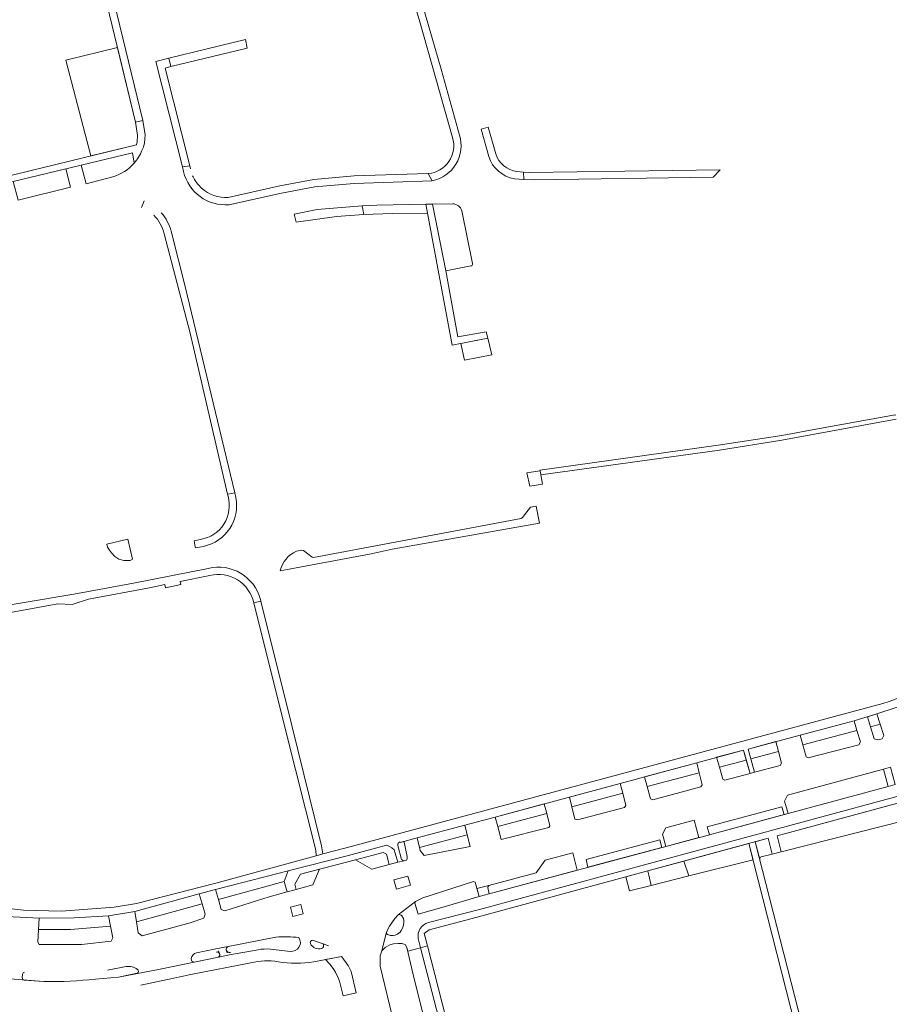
# Model space of a CAD drawing. Header units: metres. Extents: x 209813 to 223847, y 571801 to 587119.
# Tile 293 of 656: x 219984 to 220181, y 576335 to 576558. Entities that reach past the tile are written whole.
import ezdxf

# ---------------------------------------------------------------- set-up
doc = ezdxf.new("R2010")
doc.units = ezdxf.units.M
for name, color, linetype, lineweight in [('B-RO-GR-BEPLANTING_CULTUUR_HEESTERS-GV', 8, 'Continuous', 0), ('B-RO-GR-BEPLANTING_CULTUUR_ROOS-GV', 8, 'Continuous', 0), ('B-RO-OG-TERREIN_CULTUURSCHEIDING-GV', 8, 'Continuous', 0), ('B-RO-VH-VERHARDING_TEGEL-GV', 8, 'Continuous', 0)]:
    doc.layers.add(name, color=color, linetype=linetype, lineweight=lineweight)

msp = doc.modelspace()

# ---------------------------------------------------------------- linework, layer by layer
at = {"layer": 'B-RO-GR-BEPLANTING_CULTUUR_HEESTERS-GV', "flags": 128}
for points in [[(220004.747, 576437.784), (220005.186, 576437.152), (220005.996, 576436.308), (220006.904, 576435.711), (220008.037, 576435.406), (220009.474, 576435.423), (220009.948, 576435.71), (220008.934, 576440.211), (220004.173, 576439.079), (220004.307, 576438.419)], [(220071.45, 576367.384), (220071.852, 576367.496), (220071.999, 576367.595), (220072.156, 576367.941), (220072.194, 576368.388), (220071.453, 576371.676), (220071.293, 576371.8), (220070.548, 576371.598), (220070.51, 576371.75), (220070.145, 576371.413), (220070.055, 576371.211), (220070.054, 576370.88), (220070.896, 576367.735), (220070.992, 576367.613), (220071.149, 576367.492)], [(220150.487, 576367.678), (220149.55, 576371.362), (220134.832, 576367.372), (220135.922, 576363.998)]]:
    msp.add_lwpolyline(points, close=True, dxfattribs=at)
for points in [[(220134.832, 576367.372), (220126.665, 576365.158), (220127.42, 576361.85), (220135.922, 576363.998)], [(220042.455, 576350.132), (220031.645, 576348.023)], [(220031.213, 576347.28), (220031.377, 576346.583)], [(220031.965, 576346.144), (220038.413, 576347.298)], [(220057.255, 576345.731), (220053.656, 576345.064), (220054.682, 576343.994), (220055.414, 576343.046), (220055.946, 576342.201), (220056.563, 576340.947), (220056.846, 576340.2), (220057.705, 576336.836), (220060.625, 576337.552)], [(220008.506, 576343.509), (220004.323, 576342.693)], [(219985.074, 576341.704), (219985.029, 576340.978)], [(220001.598, 576340.63), (220006.78, 576341.103), (220011.045, 576341.976)], [(220060.625, 576337.552), (220059.497, 576342.369)], [(219985.455, 576340.386), (219989.887, 576340.069), (219990.101, 576340.08)]]:
    msp.add_lwpolyline(points, dxfattribs=at)
at = {"layer": 'B-RO-GR-BEPLANTING_CULTUUR_HEESTERS-GV'}
for points in [[(220047.654, 576350.036, 0.0542405), (220042.455, 576350.132)], [(220031.645, 576348.023, 0.9430964), (220032.133, 576346.67)], [(220059.497, 576342.369, 0.0742622), (220057.255, 576345.731)], [(220011.1, 576342.852, 0.1722093), (220008.506, 576343.509)], [(219985.029, 576340.978, 0.4360868), (219985.455, 576340.386)], [(219985.541, 576342.191, 0.366891), (219985.074, 576341.704)], [(220011.045, 576341.976, 0.5674088), (220011.1, 576342.852)]]:
    msp.add_lwpolyline(points, format="xyb", dxfattribs=at)
at = {"layer": 'B-RO-GR-BEPLANTING_CULTUUR_ROOS-GV', "flags": 128}
for points in [[(220161.742, 576393.651), (220173.991, 576396.93), (220173.331, 576399.137), (220161.14, 576395.862)], [(220178.519, 576400.669), (220176.4, 576400.015), (220177.073, 576397.755), (220179.259, 576398.34)], [(220156.206, 576392.169), (220155.62, 576394.417), (220149.339, 576392.728), (220149.963, 576390.497)], [(220148.937, 576390.223), (220148.321, 576392.449), (220142.221, 576390.864), (220142.865, 576388.597)], [(220125.907, 576386.437), (220126.52, 576384.221), (220138.271, 576387.367), (220137.73, 576389.58)], [(220109.446, 576379.65), (220120.962, 576382.733), (220120.368, 576384.959), (220108.887, 576381.838)], [(220103.196, 576380.3), (220092.112, 576377.3), (220092.672, 576375.159), (220103.756, 576378.127)], [(220074.41, 576372.647), (220074.948, 576370.414), (220085.765, 576373.31), (220085.217, 576375.465)], [(220068.051, 576366.587), (220067.475, 576368.918), (220066.738, 576369.339), (220060.466, 576367.668), (220064.142, 576365.541)], [(220050.766, 576361.961), (220052.335, 576365.527), (220048.031, 576364.386), (220046.728, 576362.135), (220047.032, 576360.947)], [(220044.294, 576362.776), (220045.218, 576365.147), (220042.881, 576364.556), (220028.763, 576360.896), (220029.413, 576358.682)], [(220025.735, 576357.671), (220025.072, 576359.924), (220010.504, 576355.974), (220010.892, 576353.587)], [(220004.517, 576354.965), (219996.776, 576354.478), (219988.82, 576354.407), (219988.697, 576351.908), (219995.901, 576351.871), (220004.986, 576352.602)]]:
    msp.add_lwpolyline(points, close=True, dxfattribs=at)
at = {"layer": 'B-RO-GR-BEPLANTING_CULTUUR_ROOS-GV'}
for points in [[(220050.712, 576349.437, 0.5377522), (220050.262, 576348.698)], [(220050.262, 576348.698, 0.3896495), (220052.833, 576347.606)], [(220052.833, 576347.606, 0.5009164), (220053.115, 576348.661)], [(220024.439, 576346.617, 0.2598792), (220023.275, 576345.295)], [(220023.343, 576344.913, 0.3274658), (220023.954, 576344.495)]]:
    msp.add_lwpolyline(points, format="xyb", dxfattribs=at)
at = {"layer": 'B-RO-GR-BEPLANTING_CULTUUR_ROOS-GV', "flags": 128}
for points in [[(220053.115, 576348.661), (220050.712, 576349.437)], [(220023.954, 576344.495), (220029.474, 576345.636)], [(220028.874, 576347.483), (220024.439, 576346.617)], [(220029.733, 576346.164), (220029.477, 576347.012)], [(220023.275, 576345.295), (220023.343, 576344.913)]]:
    msp.add_lwpolyline(points, dxfattribs=at)
at = {"layer": 'B-RO-OG-TERREIN_CULTUURSCHEIDING-GV', "flags": 128}
for points in [[(220010.67, 576534.619), (220006.573, 576551.525), (219994.856, 576548.682), (220000.529, 576527.008), (220010.846, 576529.517), (220010.997, 576530.194), (220011.102, 576531.703)], [(219982.987, 576521.208), (219984.056, 576516.999), (219995.943, 576519.908), (219994.879, 576524.106)], [(220062.323, 576513.749), (220061.968, 576515.669), (220051.799, 576514.882), (220046.563, 576513.802), (220047.042, 576511.997), (220056.186, 576513.267)], [(220084.3, 576484.536), (220085.168, 576480.749), (220091.337, 576482.006), (220090.429, 576485.713)], [(220162.964, 576390.757), (220174.436, 576393.687), (220174.762, 576394.349), (220173.991, 576396.93), (220161.742, 576393.651), (220162.472, 576390.967)], [(220178.884, 576394.838), (220179.675, 576395.042), (220180.07, 576395.791), (220179.259, 576398.34), (220177.073, 576397.755), (220177.885, 576395.032)], [(220150.808, 576387.474), (220156.591, 576389.031), (220156.897, 576389.518), (220156.206, 576392.169), (220149.963, 576390.497)], [(220144.095, 576385.643), (220149.781, 576387.174), (220148.937, 576390.223), (220142.865, 576388.597), (220143.626, 576385.917)], [(220158.396, 576378.126), (220181.064, 576384.262), (220179.967, 576388.154), (220158.292, 576382.296), (220157.597, 576380.95)], [(220127.781, 576381.234), (220138.661, 576384.17), (220138.945, 576384.608), (220138.271, 576387.367), (220126.52, 576384.221), (220127.28, 576381.476)], [(220110.709, 576376.664), (220121.388, 576379.529), (220121.697, 576379.98), (220120.962, 576382.733), (220109.446, 576379.65), (220110.154, 576376.883)], [(220140.571, 576373.32), (220157.499, 576377.884), (220157.007, 576379.609), (220140.112, 576375.084)], [(220093.443, 576372.21), (220104.254, 576374.942), (220104.47, 576375.358), (220103.756, 576378.127), (220092.672, 576375.159)], [(220137.101, 576376.601), (220130.733, 576374.922), (220129.947, 576373.452), (220130.717, 576370.68), (220138.224, 576372.691)], [(220075.992, 576368.648), (220086.43, 576370.692), (220085.765, 576373.31), (220074.948, 576370.414), (220075.112, 576369.734)], [(220129.837, 576370.444), (220129.361, 576372.147), (220112.687, 576367.705), (220113.095, 576365.952)], [(220110.66, 576365.301), (220109.687, 576369.192), (220103.402, 576367.572), (220101.388, 576364.676), (220090.634, 576361.828), (220090.471, 576361.569), (220090.458, 576361.408), (220090.718, 576359.941)], [(220121.675, 576363.805), (220122.491, 576360.605), (220127.42, 576361.85), (220126.665, 576365.158)], [(220030.86, 576356.087), (220040.895, 576359.278), (220045.014, 576360.398), (220044.294, 576362.776), (220029.413, 576358.682), (220030.079, 576356.413)], [(220074.076, 576358.227), (220073.95, 576358.061), (220073.901, 576357.84), (220074.683, 576355.307), (220080.551, 576356.992), (220088.426, 576359.323), (220087.555, 576362.565), (220087.361, 576362.682), (220087.187, 576362.709), (220075.675, 576359.021)], [(220012.194, 576350.465), (220023.038, 576353.397), (220026.144, 576354.469), (220026.422, 576355.337), (220025.735, 576357.671), (220010.892, 576353.587), (220011.29, 576351.143)], [(220070.092, 576355.185), (220069.344, 576354.328), (220068.134, 576352.612), (220067.826, 576352.098), (220067.456, 576351.17), (220067.496, 576350.974), (220067.674, 576350.758), (220068.409, 576350.538), (220068.97, 576350.547), (220069.473, 576350.624), (220069.975, 576350.843), (220070.544, 576351.265), (220070.826, 576351.675), (220071.101, 576352.157), (220071.363, 576352.885), (220071.437, 576353.502), (220071.424, 576353.984), (220071.291, 576354.394), (220070.949, 576354.933), (220070.79, 576355.12), (220070.582, 576355.206), (220070.288, 576355.246)], [(220004.986, 576352.602), (219995.901, 576351.871), (219988.697, 576351.908), (219988.554, 576348.997), (219988.805, 576348.452), (219998.399, 576348.493), (220005.167, 576349.239), (220005.511, 576349.954)], [(220066.423, 576347.033), (220066.013, 576345.893), (220066.017, 576343.548), (220069.32, 576330.136), (220070.84, 576329.199), (220075.141, 576330.211), (220076.013, 576331.661), (220073.461, 576342.014), (220072.105, 576347.82), (220071.738, 576348.467), (220070.979, 576348.72), (220070.135, 576348.72), (220069.081, 576348.636), (220068.237, 576348.383), (220067.14, 576347.792)]]:
    msp.add_lwpolyline(points, close=True, dxfattribs=at)
for points in [[(220009.998, 576527.736), (219998.382, 576524.947), (219999.446, 576520.712), (220005.502, 576522.28)], [(220010.327, 576525.344), (220009.998, 576527.736)], [(220062.323, 576513.749), (220068.783, 576513.94), (220076.766, 576514.058), (220076.394, 576516.055), (220065.324, 576515.848), (220061.968, 576515.669)], [(220082.465, 576516.186), (220077.895, 576516.114), (220080.889, 576500.992)], [(220086.969, 576502.626), (220084.555, 576514.599)], [(220080.889, 576500.992), (220086.605, 576502.084)], [(220206.553, 576386.817), (220155.905, 576373.085), (220156.836, 576369.451), (220208.07, 576382.45)], [(220152.3, 576368.3), (220154.801, 576368.934), (220153.879, 576372.536), (220150.984, 576371.751), (220151.992, 576367.808)]]:
    msp.add_lwpolyline(points, dxfattribs=at)
at = {"layer": 'B-RO-OG-TERREIN_CULTUURSCHEIDING-GV'}
for points in [[(220005.502, 576522.28, 0.144157), (220010.327, 576525.344)], [(220084.555, 576514.599, 0.2989091), (220082.465, 576516.186)], [(220086.605, 576502.084, 0.4129887), (220086.969, 576502.626)], [(220151.992, 576367.808, -0.3776476), (220152.3, 576368.3)]]:
    msp.add_lwpolyline(points, format="xyb", dxfattribs=at)
at = {"layer": 'B-RO-VH-VERHARDING_TEGEL-GV', "flags": 128}
for points in [[(219992.462, 576604.853), (219992.818, 576604.666), (219993.038, 576604.372), (219994.354, 576600.894), (219996.171, 576593.923), (219999.218, 576583.432), (219998.845, 576583.308), (220010.67, 576534.619), (220012.336, 576535.025), (220000, 576585.759), (219997.526, 576594.276)], [(220084.013, 576531.713), (220079.825, 576546.642), (220075.648, 576561.176), (220072.365, 576569.422), (220066.801, 576582.224), (220066.41, 576582.211), (220065.526, 576581.838), (220066.105, 576580.274), (220063.607, 576579.376), (220065.075, 576575.041)], [(220065.075, 576575.041), (220068.43, 576565.139), (220071.828, 576566.164), (220074.305, 576559.879), (220074.909, 576557.893), (220082.428, 576531.157)], [(220018.677, 576547.223), (220035.911, 576551.428), (220035.567, 576553.355), (220018.204, 576549.12)], [(220022.934, 576524.731), (220017.366, 576546.904), (220018.677, 576547.223), (220018.204, 576549.12), (220015.288, 576548.408), (220021.285, 576524.524)], [(220012.107, 576528.242), (220012.488, 576528.997), (220012.685, 576529.965), (220012.81, 576531.766), (220012.336, 576535.025)], [(220010.67, 576534.619), (220011.102, 576531.703), (220010.997, 576530.194), (220010.846, 576529.517), (219930.942, 576510.046), (219931.458, 576508.583), (219942.83, 576511.369), (219943.903, 576507.164), (219948.717, 576508.328), (219947.589, 576512.539), (219982.987, 576521.208), (219998.382, 576524.947)], [(220090.485, 576533.532), (220088.88, 576533.081), (220090.618, 576526.865)], [(220092.215, 576527.454), (220090.485, 576533.532)], [(219998.382, 576524.947), (220009.998, 576527.736), (220010.327, 576525.344)], [(220023.097, 576524.08), (220022.934, 576524.731), (220021.285, 576524.524), (220021.54, 576523.473)], [(220098.596, 576521.654), (220100.875, 576521.602), (220141.456, 576522.224), (220143.04, 576523.848), (220099.86, 576523.285), (220098.521, 576523.303)], [(220031.777, 576515.921), (220043.685, 576518.59), (220051.262, 576519.996), (220060.14, 576520.79), (220077.828, 576521.38), (220076.929, 576522.998), (220060.135, 576522.494), (220051.027, 576521.68), (220043.314, 576520.249), (220031.653, 576517.616)], [(220096.493, 576521.852), (220098.596, 576521.654), (220098.521, 576523.303), (220097.024, 576523.477)], [(220023.223, 576519.835), (220023.577, 576519.386)], [(220025.605, 576519.67), (220024.916, 576520.485)], [(220012.622, 576516.865), (220011.986, 576515.318)], [(220017.149, 576509.398), (220023.004, 576486.862), (220031.488, 576450.409)], [(220033.104, 576450.717), (220021.901, 576497.406), (220018.718, 576509.977)], [(220182.666, 576468.21), (220182.632, 576468.38), (220165.482, 576465.301), (220156.955, 576463.73), (220142.563, 576461.485), (220102.211, 576455.858), (220102.242, 576455.691)], [(220102.412, 576454.801), (220142.856, 576460.396), (220156.991, 576462.645), (220182.836, 576467.372)], [(220033.355, 576449.677), (220033.104, 576450.717), (220031.488, 576450.409), (220031.595, 576449.95)], [(220063.972, 576436.906), (220068.795, 576437.942), (220102.103, 576443.897), (220101.348, 576447.677), (220100.101, 576447.474), (220098.259, 576445.124), (220097.968, 576444.938), (220069.429, 576439.583), (220050.974, 576436.06), (220050.639, 576436.138), (220048.66, 576437.645), (220048.325, 576437.743), (220047.097, 576437.511)], [(220025.335, 576440.197), (220023.912, 576439.877), (220024.173, 576438.527)], [(220024.173, 576438.527), (220024.225, 576438.26), (220026.019, 576438.612)], [(220043.427, 576433.094), (220063.972, 576436.906)], [(220027.075, 576433.617), (220010.203, 576430.299), (219996.701, 576427.822), (219975.02, 576424.201), (219966.633, 576423.284), (219959.45, 576423.153), (219948.585, 576423.943), (219884.148, 576435.391), (219877.983, 576436.191), (219876.591, 576436.048), (219875.516, 576435.415), (219875.301, 576434.966), (219876.205, 576434.792), (219905.254, 576430.172)], [(219961.846, 576421.968), (219964.626, 576422.124), (219966.892, 576421.468), (219973.225, 576421.96), (219993.096, 576425.603), (219996.292, 576425.427), (220000, 576426.659), (220013.825, 576429.259), (220017.255, 576429.989), (220017.431, 576429.215), (220020.941, 576430.015), (220020.787, 576430.69), (220027.47, 576432.016)], [(220037.432, 576425.833), (220039.043, 576426.19), (220038.953, 576426.563)], [(220037.432, 576425.833), (220044.515, 576397.397), (220051.452, 576369.811), (220051.536, 576368.525), (220053.066, 576369.012), (220052.76, 576370.85), (220046.049, 576398.059), (220039.043, 576426.19)], [(220212.28, 576418.17), (220203.77, 576413.32), (220196.98, 576409.9), (220189.46, 576406.62), (220181.3, 576403.5), (220179.83, 576403.02), (220058.361, 576370.355), (220053.066, 576369.012)], [(220070.021, 576367.115), (220071.45, 576367.384), (220071.149, 576367.492), (220070.992, 576367.613), (220070.896, 576367.735), (220070.054, 576370.88), (220070.055, 576371.211), (220070.145, 576371.413), (220070.51, 576371.75), (220070.548, 576371.598), (220074.41, 576372.647), (220085.217, 576375.465), (220092.112, 576377.3), (220120.368, 576384.959), (220137.73, 576389.58), (220148.321, 576392.449), (220149.781, 576387.174), (220150.808, 576387.474), (220149.339, 576392.728), (220161.14, 576395.862), (220173.331, 576399.137), (220178.519, 576400.669), (220187.458, 576403.618)], [(220208.958, 576389.017), (220088.544, 576356.374), (220076.985, 576353.423)], [(220156.836, 576369.451), (220155.905, 576373.085), (220211.59, 576388.183)], [(220051.536, 576368.525), (220028.849, 576362.364), (220010.879, 576357.792), (220005.818, 576356.898), (219993.919, 576356.008), (219985.308, 576356.281), (219976.15, 576357.3), (219963.623, 576359.951), (219848.435, 576381.889), (219823.552, 576386.818)], [(219823.218, 576385.133), (219826.495, 576384.534), (219886.214, 576373.056), (219900.401, 576370.296), (219906.162, 576369.078), (219919.355, 576366.495), (219946.326, 576361.404), (219960.067, 576358.641), (219981.52, 576354.851), (219988.82, 576354.407), (219996.776, 576354.478), (220004.517, 576354.965), (220010.504, 576355.974), (220025.072, 576359.924), (220028.763, 576360.896), (220042.881, 576364.556), (220045.218, 576365.147)], [(220181.064, 576384.262), (220158.396, 576378.126), (220140.571, 576373.32), (220090.718, 576359.941)], [(220076.749, 576348.164), (220076.032, 576350.965), (220077.112, 576351.762), (220087.998, 576354.674), (220153.879, 576372.536), (220154.801, 576368.934), (220156.836, 576369.451)], [(220149.55, 576371.362), (220163.267, 576317.411), (220164.228, 576314.506), (220166.43, 576309.711), (220172.02, 576299.661), (220173.571, 576296.42), (220174.587, 576293.373), (220174.931, 576290.836), (220174.913, 576285.55), (220174.611, 576262.269), (220174.526, 576260.2), (220174.11, 576257.843), (220173.249, 576255.8), (220150.71, 576250.099)], [(220164.72, 576317.78), (220150.984, 576371.751)], [(220088.426, 576359.323), (220080.551, 576356.992), (220074.683, 576355.307), (220073.901, 576357.84), (220073.95, 576358.061), (220074.076, 576358.227), (220070.092, 576355.185), (220070.288, 576355.246), (220070.582, 576355.206), (220070.79, 576355.12), (220070.949, 576354.933), (220071.291, 576354.394), (220071.424, 576353.984), (220071.437, 576353.502), (220071.363, 576352.885), (220071.101, 576352.157), (220070.826, 576351.675), (220070.544, 576351.265), (220069.975, 576350.843), (220069.473, 576350.624), (220068.97, 576350.547), (220068.409, 576350.538), (220067.674, 576350.758), (220067.496, 576350.974), (220067.465, 576351.317), (220066.423, 576347.033), (220067.14, 576347.792), (220068.237, 576348.383), (220069.081, 576348.636), (220070.135, 576348.72), (220070.979, 576348.72), (220071.738, 576348.467), (220072.105, 576347.82), (220072.316, 576346.981), (220075.185, 576347.723)], [(220074.665, 576349.812), (220075.185, 576347.723)], [(220031.645, 576348.023), (220028.874, 576347.483)], [(220054.325, 576348.158), (220053.115, 576348.661)], [(220029.474, 576345.636), (220016.262, 576342.862), (220006.78, 576341.103), (220001.598, 576340.63)], [(220029.474, 576345.636), (220031.965, 576346.144)], [(220045.729, 576346.916), (220041.223, 576347.424)], [(220051.021, 576344.576), (220057.255, 576345.731)], [(220023.535, 576341.743), (220036.796, 576344.328)], [(219990.101, 576340.08), (219989.887, 576340.069), (219981.227, 576340.747)], [(220011.841, 576339.3), (220017.929, 576340.515)]]:
    msp.add_lwpolyline(points, dxfattribs=at)
at = {"layer": 'B-RO-VH-VERHARDING_TEGEL-GV'}
for points in [[(220082.428, 576531.157, -0.4764769), (220076.929, 576522.998)], [(220077.828, 576521.38, 0.4438335), (220084.013, 576531.713)], [(220010.327, 576525.344, 0.0842162), (220012.107, 576528.242)], [(220090.618, 576526.865, 0.2854514), (220096.493, 576521.852)], [(220097.024, 576523.477, -0.288865), (220092.215, 576527.454)], [(220021.54, 576523.473, 0.3743845), (220031.858, 576515.968)], [(220024.916, 576520.485, -0.0879193), (220023.576, 576522.511)], [(220031.653, 576517.616, -0.2004162), (220025.605, 576519.67)], [(220014.778, 576513.569, -0.1477477), (220017.149, 576509.398)], [(220018.718, 576509.977, 0.1174841), (220016.495, 576514.151)], [(220031.595, 576449.95, -0.4524268), (220025.335, 576440.197)], [(220026.019, 576438.612, 0.4129355), (220033.355, 576449.677)], [(220047.097, 576437.511, 0.2412603), (220043.427, 576433.094)], [(220038.953, 576426.563, 0.4095993), (220027.075, 576433.617)], [(220027.47, 576432.016, -0.4208805), (220037.432, 576425.833)], [(220076.985, 576353.423, 0.3981158), (220074.665, 576349.812)], [(220047.654, 576350.036, -0.625644), (220045.729, 576346.916)], [(220041.223, 576347.424, 0.0633455), (220038.413, 576347.298)], [(220036.796, 576344.328, -0.1106706), (220042.941, 576344.574)], [(220042.941, 576344.574, 0.0883663), (220051.021, 576344.576)], [(220017.929, 576340.515, -0.0196928), (220023.535, 576341.743)], [(220001.598, 576340.63, -0.0283528), (219990.101, 576340.08)]]:
    msp.add_lwpolyline(points, format="xyb", dxfattribs=at)
at = {"layer": 'B-RO-VH-VERHARDING_TEGEL-GV', "flags": 128}
for points in [[(220080.889, 576500.992), (220077.895, 576516.114), (220076.394, 576516.055), (220082.346, 576484.161), (220090.429, 576485.713), (220090.067, 576487.19), (220083.642, 576486.078)], [(220099.909, 576452.208), (220102.808, 576452.715), (220102.242, 576455.691), (220099.224, 576455.258)], [(220179.967, 576388.154), (220181.064, 576384.262), (220182.664, 576384.696), (220181.57, 576388.615)], [(220067.501, 576370.938), (220058.89, 576368.612), (220045.218, 576365.147), (220044.294, 576362.776), (220045.014, 576360.398), (220047.032, 576360.947), (220046.728, 576362.135), (220048.031, 576364.386), (220060.466, 576367.668), (220066.738, 576369.339), (220067.475, 576368.918), (220068.051, 576366.587), (220070.021, 576367.115), (220069.224, 576369.941), (220068.663, 576370.371), (220068.015, 576370.727)], [(220069.138, 576363.118), (220069.72, 576360.989), (220072.889, 576361.872), (220072.331, 576363.911)], [(220090.634, 576361.828), (220087.955, 576361.118), (220088.426, 576359.323), (220090.718, 576359.941), (220090.458, 576361.408), (220090.471, 576361.569)], [(220045.713, 576356.913), (220046.299, 576354.812), (220048.604, 576355.39), (220048.049, 576357.543)], [(220076.749, 576348.164), (220075.185, 576347.723), (220087.01, 576302.082), (220088.449, 576302.461)]]:
    msp.add_lwpolyline(points, close=True, dxfattribs=at)
at = {"layer": 'B-RO-VH-VERHARDING_TEGEL-GV'}
msp.add_arc((220029.097, 576346.149), 0.636, 306.35331, 104.09581, dxfattribs=at)

doc.saveas('drawing.dxf')
